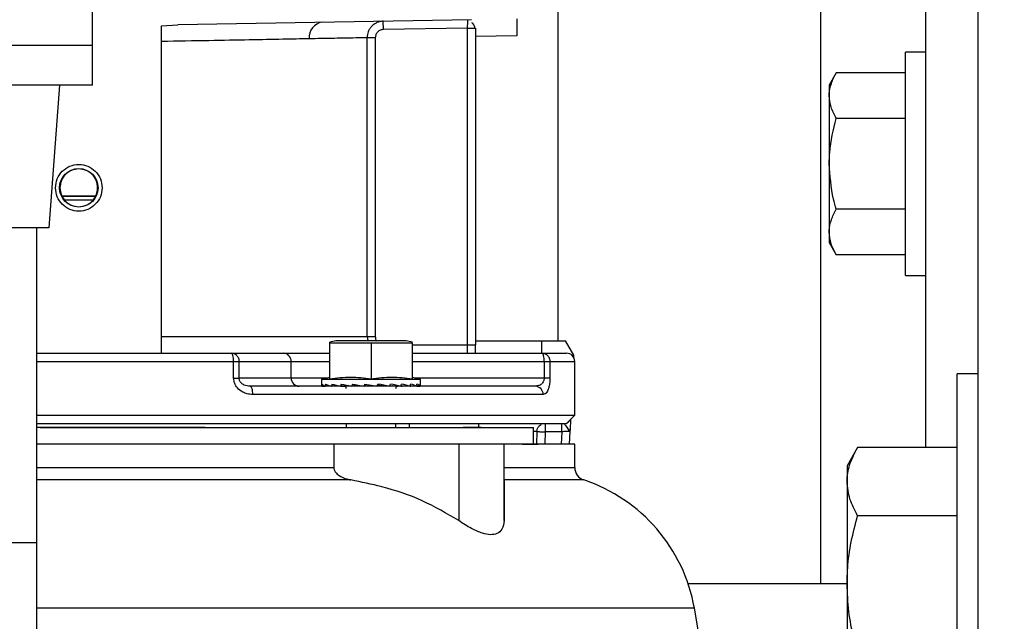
# Model space of a CAD drawing. Header units: inches. Extents: x 218.9 to 312.4, y 214.8 to 247.8.
# Tile 299 of 319: x 275.197 to 275.49, y 244.094 to 244.273. Entities that reach past the tile are written whole.
import ezdxf

# ---------------------------------------------------------------- set-up
doc = ezdxf.new("R2010")
doc.units = ezdxf.units.IN
doc.header["$LTSCALE"] = 0.25
doc.header["$MEASUREMENT"] = 0
doc.layers.add('ANNOTATIONS', color=1, linetype='Continuous')
doc.layers.add('MOTOR LH', color=7, linetype='Continuous')
doc.styles.add('ARIAL', font='arial.ttf', dxfattribs={"height": 0.09375})
doc.dimstyles.new('STANDARD$0', dxfattribs={"dimtxt": 0.09375, "dimasz": 0.09375, "dimexe": 0.03125, "dimexo": 0.046875, "dimgap": 0.09, "dimtad": 0, "dimtih": 1, "dimtoh": 1, "dimdec": 4, "dimzin": 0, "dimdsep": 46, "dimtxsty": 'ARIAL', "dimcen": 0.09, "dimadec": 0, "dimazin": 0, "dimtfac": 1, "dimtdec": 4, "dimtofl": 0, "dimtmove": 0, "dimatfit": 1, "dimfxl": 1, "dimtolj": 1, "dimtzin": 0, "dimarcsym": 0})

# ---------------------------------------------------------------- blocks, each defined once
blk = doc.blocks.new('*D90')
at = {"layer": 'ANNOTATIONS', "color": 0, "lineweight": -2, "transparency": 16777216}
for p, q in [((274.6393342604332, 245.2463276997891), (274.6393342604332, 245.5328515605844)), ((276.0917321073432, 243.2610440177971), (276.0917321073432, 245.5328515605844)), ((274.7330842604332, 245.5016015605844), (275.1844370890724, 245.5016015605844)), ((275.9979821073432, 245.5016015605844), (275.5466292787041, 245.5016015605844))]:
    blk.add_line(p, q, dxfattribs=at)
at = {"layer": 'ANNOTATIONS', "color": 0, "transparency": 16777216}
for points in [[(274.7330842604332, 245.5172265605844), (274.7330842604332, 245.4859765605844), (274.6393342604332, 245.5016015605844)], [(275.9979821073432, 245.5172265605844), (275.9979821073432, 245.4859765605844), (276.0917321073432, 245.5016015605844)]]:
    blk.add_solid(points, dxfattribs=at)
at = {"layer": 'defpoints', "color": 0, "transparency": 16777216}
for p in [(274.6393342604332, 245.5016015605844), (274.6393342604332, 245.1994526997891), (276.0917321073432, 243.2141690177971)]:
    blk.add_point(p, dxfattribs=at)
at = {"layer": 'ANNOTATIONS', "color": 0, "transparency": 16777216, "insert": (275.3655331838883, 245.5016015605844), "char_height": 0.09375, "attachment_point": 5, "style": 'ARIAL'}
blk.add_mtext('\\A1;25"', dxfattribs=at)
blk = doc.blocks.new('*D92')
at = {"layer": 'ANNOTATIONS', "color": 0, "lineweight": -2, "transparency": 16777216}
for p, q in [((274.7479817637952, 244.5695748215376), (274.7479817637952, 245.2307026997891)), ((276.0917321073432, 243.2610440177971), (276.0917321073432, 245.2307026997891)), ((274.8417317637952, 245.1994526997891), (275.1295350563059, 245.1994526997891)), ((275.9979821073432, 245.1994526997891), (275.7101788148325, 245.1994526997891))]:
    blk.add_line(p, q, dxfattribs=at)
at = {"layer": 'ANNOTATIONS', "color": 0, "transparency": 16777216}
for points in [[(274.8417317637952, 245.2150776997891), (274.8417317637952, 245.1838276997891), (274.7479817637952, 245.1994526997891)], [(275.9979821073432, 245.2150776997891), (275.9979821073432, 245.1838276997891), (276.0917321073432, 245.1994526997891)]]:
    blk.add_solid(points, dxfattribs=at)
at = {"layer": 'defpoints', "color": 0, "transparency": 16777216}
for p in [(274.7479817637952, 245.1994526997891), (274.7479817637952, 244.5226998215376), (276.0917321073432, 243.2141690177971)]:
    blk.add_point(p, dxfattribs=at)
at = {"layer": 'ANNOTATIONS', "color": 0, "transparency": 16777216, "insert": (275.4198569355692, 245.1994526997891), "char_height": 0.09375, "attachment_point": 5, "style": 'ARIAL'}
blk.add_mtext('\\A1;21 1/2"', dxfattribs=at)

msp = doc.modelspace()

# ---------------------------------------------------------------- linework, layer by layer
at = {"layer": 'MOTOR LH'}
for p, q in [((275.4823567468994, 244.0266694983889), (275.4823567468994, 244.9329182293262)), ((275.357357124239, 244.1771360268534), (275.357357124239, 244.6889475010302)), ((275.2186742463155, 244.253232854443), (275.2186742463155, 244.4513572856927)), ((275.4354826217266, 244.4329807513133), (275.4354826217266, 244.1047938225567)), ((275.4667316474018, 244.3234114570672), (275.4667316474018, 244.1453883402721)), ((275.2392472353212, 244.2708514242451), (275.2440824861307, 244.2711541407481)), ((275.3315206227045, 244.2726818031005), (275.2440824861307, 244.2711541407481)), ((275.3053415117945, 244.2697625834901), (275.3052980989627, 244.272221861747)), ((275.3303332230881, 244.2726606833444), (275.3303297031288, 244.2724752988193)), ((275.2392472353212, 244.1736723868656), (275.2392472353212, 244.2708514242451)), ((275.3302898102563, 244.270199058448), (275.3053415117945, 244.2697625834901)), ((275.3302898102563, 244.270199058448), (275.3302898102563, 244.1734447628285)), ((275.3325648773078, 244.270199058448), (275.3327502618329, 244.270199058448)), ((275.3327502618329, 244.270199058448), (275.3327502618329, 244.175906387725)), ((275.3004628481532, 244.1783680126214), (275.3004628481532, 244.2673033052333)), ((275.3029150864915, 244.2673033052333), (275.3004628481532, 244.2673033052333)), ((275.3029150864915, 244.2673033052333), (275.3029150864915, 244.1783680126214)), ((275.345053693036, 244.2678664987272), (275.3327502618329, 244.2676506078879)), ((275.2186742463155, 244.2649519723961), (275.0641116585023, 244.2649519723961)), ((275.4667316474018, 244.2629807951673), (275.46079464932, 244.2629807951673)), ((275.46079464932, 244.1966060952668), (275.46079464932, 244.2629807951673)), ((275.4401383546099, 244.2568584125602), (275.4380439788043, 244.2532305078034)), ((275.46079464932, 244.2568584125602), (275.4401383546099, 244.2568584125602)), ((275.2186742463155, 244.253232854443), (275.0641116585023, 244.253232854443)), ((275.2058615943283, 244.2107328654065), (275.2089861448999, 244.253232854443)), ((275.4380439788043, 244.2532305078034), (275.4380439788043, 244.2063563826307)), ((275.46079464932, 244.2433253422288), (275.4401383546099, 244.2433253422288)), ((275.2196997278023, 244.2201968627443), (275.2095739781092, 244.2201968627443)), ((275.2188795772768, 244.2189672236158), (275.2104164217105, 244.2189672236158)), ((275.46079464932, 244.2162615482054), (275.4401383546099, 244.2162615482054)), ((275.2057501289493, 244.2107328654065), (275.1840976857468, 244.2107328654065)), ((275.2021116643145, 244.0778567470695), (275.2021116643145, 244.2107328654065)), ((275.4380439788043, 244.2063563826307), (275.4401383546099, 244.2027308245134)), ((275.46079464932, 244.2027308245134), (275.4401383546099, 244.2027308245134)), ((275.46079464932, 244.1966060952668), (275.4667316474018, 244.1966060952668)), ((275.2392472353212, 244.1783680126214), (275.3029150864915, 244.1783680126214)), ((275.3004628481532, 244.1783680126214), (275.3007115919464, 244.1770773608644)), ((275.2893327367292, 244.1657219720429), (275.2893327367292, 244.1767676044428)), ((275.3139395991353, 244.176394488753), (275.2893327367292, 244.176394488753)), ((275.3120939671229, 244.1770773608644), (275.2911783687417, 244.1770773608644)), ((275.3016361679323, 244.176394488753), (275.3016361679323, 244.1657219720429)), ((275.3139395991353, 244.1657219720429), (275.3139395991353, 244.176394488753)), ((275.3139395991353, 244.175906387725), (275.3327502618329, 244.175906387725)), ((275.3327502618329, 244.1771360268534), (275.3595711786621, 244.1771360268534)), ((275.3524362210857, 244.1771360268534), (275.3524362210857, 244.1734447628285)), ((275.3620527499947, 244.1728393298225), (275.3595711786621, 244.1771360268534)), ((275.2599692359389, 244.1734447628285), (275.2754910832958, 244.1734447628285)), ((275.3139395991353, 244.1734447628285), (275.3525594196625, 244.1734447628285)), ((275.361435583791, 244.1728393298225), (275.3620527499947, 244.1728393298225)), ((275.3620140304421, 244.1720954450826), (275.3620527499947, 244.1728393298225)), ((275.2021116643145, 244.1709854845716), (275.2607377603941, 244.1709854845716)), ((275.2607377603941, 244.1660645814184), (275.2607377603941, 244.1709854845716)), ((275.2623463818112, 244.1660645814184), (275.2623463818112, 244.1709854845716)), ((275.2623463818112, 244.1709854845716), (275.2893327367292, 244.1709854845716)), ((275.2778682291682, 244.1660645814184), (275.2778682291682, 244.1709854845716)), ((275.3139395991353, 244.1709854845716), (275.3531965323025, 244.1709854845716)), ((275.3531965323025, 244.1709854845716), (275.3531965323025, 244.1660645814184)), ((275.3548978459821, 244.1709854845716), (275.3548978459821, 244.1660645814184)), ((275.3548978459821, 244.1709854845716), (275.3622780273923, 244.1709854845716)), ((275.3622780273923, 244.1549907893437), (275.3622780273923, 244.1709854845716)), ((275.2887085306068, 244.1660645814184), (275.2623463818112, 244.1660645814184)), ((275.2893327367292, 244.166231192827), (275.2868722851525, 244.1655717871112)), ((275.2868722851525, 244.1655717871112), (275.2868722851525, 244.1639502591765)), ((275.316400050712, 244.1655717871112), (275.2868722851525, 244.1655717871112)), ((275.316400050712, 244.1655717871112), (275.3139395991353, 244.166231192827)), ((275.3531965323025, 244.1660645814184), (275.314562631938, 244.1660645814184)), ((275.316400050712, 244.1639502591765), (275.316400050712, 244.1655717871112)), ((275.4823567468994, 244.1672942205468), (275.4761064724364, 244.1672942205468)), ((275.4761064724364, 244.0422934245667), (275.4761064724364, 244.1672942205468)), ((275.2878942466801, 244.1636569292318), (275.2869931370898, 244.1636170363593)), ((275.2870036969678, 244.1636170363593), (275.2878977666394, 244.1636569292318)), ((275.2896202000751, 244.1636991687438), (275.2879810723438, 244.1636170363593)), ((275.2880104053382, 244.1636170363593), (275.28964718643, 244.1636921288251)), ((275.2920372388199, 244.1637484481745), (275.2898994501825, 244.1636170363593)), ((275.2899463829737, 244.1636170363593), (275.2921252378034, 244.1637273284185)), ((275.2949236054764, 244.1638141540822), (275.2926180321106, 244.1636170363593)), ((275.2926790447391, 244.1636170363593), (275.2936388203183, 244.1636780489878)), ((275.297734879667, 244.1639080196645), (275.295950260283, 244.1636170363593)), ((275.2977466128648, 244.1639619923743), (275.297734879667, 244.1639080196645)), ((275.297734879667, 244.1639080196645), (275.2985491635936, 244.1637648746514)), ((275.2996708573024, 244.1636170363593), (275.2998257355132, 244.1642670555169)), ((275.2997400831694, 244.1639080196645), (275.3005837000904, 244.1637648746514)), ((275.3047231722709, 244.1637648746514), (275.3036085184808, 244.1639666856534)), ((275.3039921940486, 244.1639080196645), (275.307250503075, 244.1636170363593)), ((275.3039921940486, 244.1639080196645), (275.3047231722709, 244.1637648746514)), ((275.3072962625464, 244.1638235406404), (275.3105932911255, 244.1636170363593)), ((275.3080354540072, 244.1637648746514), (275.3079662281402, 244.1637813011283)), ((275.307988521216, 244.1637789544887), (275.3080354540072, 244.1637648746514)), ((275.310654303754, 244.1636170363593), (275.3105944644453, 244.1636217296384)), ((275.3106191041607, 244.1637554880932), (275.3133259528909, 244.1636170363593)), ((275.313372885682, 244.1636170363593), (275.3133259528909, 244.1636193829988)), ((275.3133388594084, 244.1637038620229), (275.3152607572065, 244.1636170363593)), ((275.3152912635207, 244.1636170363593), (275.3152619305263, 244.1636193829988)), ((275.3152654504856, 244.1636616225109), (275.3162686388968, 244.1636170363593)), ((275.3162780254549, 244.1636170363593), (275.3162686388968, 244.1636170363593)), ((275.3509590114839, 244.1637015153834), (275.3505823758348, 244.1636029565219)), ((275.3528867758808, 244.161143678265), (275.266457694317, 244.161143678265)), ((275.2021116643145, 244.1549907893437), (275.3622780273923, 244.1549907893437)), ((275.3598093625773, 244.1525221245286), (275.3622780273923, 244.1549907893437)), ((275.2021116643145, 244.1525291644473), (275.2146403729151, 244.1525291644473)), ((275.2123336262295, 244.1512995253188), (275.3290249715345, 244.1512995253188)), ((275.2942536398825, 244.1525291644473), (275.2942536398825, 244.1512995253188)), ((275.3090175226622, 244.1512995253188), (275.3090175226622, 244.1525291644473)), ((275.3090175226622, 244.1513018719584), (275.3499757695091, 244.1513018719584)), ((275.3130666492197, 244.1513018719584), (275.3130666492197, 244.1525291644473)), ((275.3499757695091, 244.1463809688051), (275.3499757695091, 244.1513018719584)), ((275.3524197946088, 244.1523085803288), (275.3523928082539, 244.1523085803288)), ((275.3534405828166, 244.1525291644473), (275.3534405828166, 244.1500698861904)), ((275.3592238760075, 244.1524212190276), (275.3591206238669, 244.1525291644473)), ((275.3606776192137, 244.1501684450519), (275.360001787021, 244.1514590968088)), ((275.3509801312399, 244.1501121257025), (275.3509144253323, 244.1463809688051)), ((275.3534405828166, 244.1500698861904), (275.3533760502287, 244.1463809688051)), ((275.3583955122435, 244.1500698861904), (275.3534405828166, 244.1500698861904)), ((275.3583955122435, 244.1500698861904), (275.3582030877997, 244.1463809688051)), ((275.3608665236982, 244.1501989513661), (275.3606670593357, 244.1463809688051)), ((275.2905494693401, 244.1463786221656), (275.2905494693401, 244.1394583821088)), ((275.3277366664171, 244.1463786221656), (275.3277366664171, 244.123632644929)), ((275.3412697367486, 244.123632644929), (275.3412697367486, 244.1463786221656)), ((275.3622792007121, 244.1394630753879), (275.3622792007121, 244.1463809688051)), ((275.4464965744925, 244.1453883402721), (275.4433567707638, 244.1399511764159)), ((275.4761064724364, 244.1453883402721), (275.4464965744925, 244.1453883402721)), ((275.4433567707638, 244.1399511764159), (275.4433567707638, 244.069638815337)), ((275.2956639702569, 244.1357225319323), (275.2021116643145, 244.1357225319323)), ((275.4761064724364, 244.1250922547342), (275.4464965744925, 244.1250922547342)), ((275.2021116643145, 244.1169822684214), (275.1877361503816, 244.1169822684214)), ((275.4433567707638, 244.1047938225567), (275.3960485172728, 244.1047938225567)), ((275.4053412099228, 244.05533839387), (275.3978918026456, 244.0975802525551))]:
    msp.add_line(p, q, dxfattribs=at)
at = {"layer": 'MOTOR LH', "flags": 128}
for points in [[(275.2998257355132, 244.1642670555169), (275.3010577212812, 244.1640511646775), (275.3022932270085, 244.1638329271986), (275.3035252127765, 244.1636170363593)], [(275.2522933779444, 244.1512995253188), (275.2417112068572, 244.1512971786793), (275.2021116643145, 244.1512971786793)], [(275.2031301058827, 244.1512971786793), (275.2123336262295, 244.1512995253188)], [(275.3344738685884, 244.1513018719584), (275.3290249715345, 244.1512995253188)], [(275.3517005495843, 244.1501003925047), (275.3518788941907, 244.1500980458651), (275.352073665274, 244.150093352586), (275.3522801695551, 244.1500910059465), (275.352498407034, 244.1500863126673), (275.3527260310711, 244.1500816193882), (275.3529606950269, 244.1500769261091), (275.3531988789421, 244.1500745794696), (275.3534405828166, 244.1500698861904)], [(275.2701876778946, 244.1463786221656), (275.2594799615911, 244.146376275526), (275.2021116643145, 244.146376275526)], [(275.3467432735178, 244.1463786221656), (275.2626314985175, 244.1463786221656), (275.2522933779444, 244.146376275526)], [(275.3622792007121, 244.1463809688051), (275.3391460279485, 244.1463809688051), (275.3344738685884, 244.1463786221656)], [(275.3467432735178, 244.1463786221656), (275.3514306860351, 244.1463809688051)], [(275.2021116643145, 244.1394560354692), (275.2032626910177, 244.1394560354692), (275.2146415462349, 244.1394583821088), (275.2905494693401, 244.1394583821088)], [(275.3412697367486, 244.1394607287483), (275.3618403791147, 244.1394607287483), (275.3622792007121, 244.1394630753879)], [(275.3978918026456, 244.0975802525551), (275.3900587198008, 244.0975802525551), (275.3859837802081, 244.0975779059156), (275.3361599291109, 244.0975779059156), (275.3264072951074, 244.097575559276), (275.2335871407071, 244.097575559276), (275.2209669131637, 244.0975732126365), (275.2021116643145, 244.0975732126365)]]:
    msp.add_lwpolyline(points, dxfattribs=at)
at = {"layer": 'MOTOR LH'}
msp.add_circle((275.2146405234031, 244.2226582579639), 0.005720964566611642, dxfattribs=at)
for centre, radius, start, end in [((275.2877318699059, 244.2674581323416), 0.004491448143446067, 98.07341641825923, 186.0575434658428), ((275.2126733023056, 252.7567576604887), 8.536561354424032, 269.9793081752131, 270.0472545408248), ((275.3016360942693, 244.1089771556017), 0.06889763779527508, 98.73042551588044, 100.2865606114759), ((275.3016360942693, 244.1089771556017), 0.06889763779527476, 79.71343938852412, 81.26957448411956), ((275.25996782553, 244.1711192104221), 0.002325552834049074, 43.64721934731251, 89.96525106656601), ((275.2754519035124, 244.1710283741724), 0.002416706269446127, 358.9831109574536, 89.07107677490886), ((275.345996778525, 244.1710924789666), 0.007200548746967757, 359.1485992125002, 13.09878867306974), ((275.3598176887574, 244.1709850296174), 0.002460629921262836, 0, 90), ((275.2802869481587, 244.1660216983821), 0.002419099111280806, 178.9842724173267, 269.0153022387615), ((275.2936390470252, 244.1629879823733), 0.0006151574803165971, 0, 90), ((275.3096331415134, 244.1629879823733), 0.0006151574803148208, 90, 180), ((275.3505002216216, 244.1612166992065), 0.002387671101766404, 358.2474788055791, 88.02819619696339), ((275.359120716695, 244.154498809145), 0.001968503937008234, 298.22912298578, 331.77087701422), ((275.3520074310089, 244.1910656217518), 0.04096637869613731, 268.5630628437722, 269.5707901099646), ((275.3662160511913, 244.1394620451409), 0.00393700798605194, 180.0009021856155, 251.5865081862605), ((275.3538794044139, 236.4739792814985), 7.661755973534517, 89.91704807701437, 90.09429706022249), ((275.3494275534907, 244.0890336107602), 0.04921259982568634, 10.00090249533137, 71.58650818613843)]:
    msp.add_arc(centre, radius, start, end, dxfattribs=at)
for centre, major_axis, ratio, start_param, end_param in [((275.3016360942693, 244.1639491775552), (0.01476377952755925, 0), 0.1757871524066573, 3.141592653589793, 3.269887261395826), ((275.3016360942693, 244.1719010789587), (0.004031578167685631, 0.06222774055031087), 0.228236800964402, 1.708549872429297, 1.719086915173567), ((275.3016360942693, 244.1639491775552), (0.01476331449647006, -0.0006915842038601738), 0.1694362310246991, 3.288361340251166, 3.539623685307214), ((275.3016360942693, 244.1719010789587), (0.007699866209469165, 0.0622150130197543), 0.2024732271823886, 1.71881735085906, 1.729354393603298), ((275.3016360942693, 244.1639491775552), (0.01476241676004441, -0.001328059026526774), 0.1510418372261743, 3.555810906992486, 3.80707325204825), ((275.3016360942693, 244.1719010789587), (0.01072885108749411, 0.06220995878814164), 0.1630291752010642, 1.721872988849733, 1.732410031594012), ((275.3016360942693, 244.1639491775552), (0.01476201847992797, -0.001863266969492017), 0.1223802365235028, 3.819468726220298, 4.070731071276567), ((275.3016360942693, 244.1719010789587), (0.01295703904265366, 0.06221708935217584), 0.1137473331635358, 1.717448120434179, 1.72798516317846), ((275.3016360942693, 244.1639491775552), (0.01476249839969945, -0.002264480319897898), 0.08588791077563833, 4.078996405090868, 4.330258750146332), ((275.3016360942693, 244.1719010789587), (0.01431068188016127, 0.06222894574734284), 0.0583256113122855, 1.707176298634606, 1.717713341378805), ((275.3016360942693, 244.1639491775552), (0.01476336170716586, -0.002511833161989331), 0.04421959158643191, 4.335145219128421, 4.586407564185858), ((275.3016360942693, 244.1719010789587), (0.01431068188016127, 0.06222894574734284), 0.05832561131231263, 4.592296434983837, 4.602833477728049), ((275.3016360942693, 244.1639491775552), (0.01476336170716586, -0.002511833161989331), 0.04421959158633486, 1.188225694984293, 1.439488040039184), ((275.3016360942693, 244.1719010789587), (0.01295703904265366, 0.06221708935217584), 0.1137473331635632, 4.602568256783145, 4.613105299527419), ((275.3016360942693, 244.1639491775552), (0.01476249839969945, -0.002264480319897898), 0.08588791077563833, 0.9320768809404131, 1.183339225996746), ((275.3016360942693, 244.1719010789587), (0.01072885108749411, 0.06220995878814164), 0.1630291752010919, 4.606993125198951, 4.617530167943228), ((275.3016360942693, 244.1639491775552), (0.01476201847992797, 0.001863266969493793), 0.1223802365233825, 5.354046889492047, 5.404737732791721), ((275.3016360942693, 244.1639491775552), (0.01476201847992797, -0.001863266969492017), 0.1223802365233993, 0.6725492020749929, 0.923811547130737), ((275.3016360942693, 244.1719010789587), (0.007699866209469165, 0.0622150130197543), 0.2024732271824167, 4.603937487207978, 4.614474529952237), ((275.3016360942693, 244.1639491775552), (0.01476241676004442, 0.001328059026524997), 0.1510418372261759, 5.617704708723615, 5.649603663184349), ((275.3016360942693, 244.1639491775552), (0.01476241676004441, -0.001328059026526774), 0.151041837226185, 0.4088913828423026, 0.6601537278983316), ((275.3016360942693, 244.1719010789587), (0.004031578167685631, 0.06222774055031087), 0.2282368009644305, 4.593670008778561, 4.604207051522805), ((275.3016360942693, 244.1639491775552), (0.01476331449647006, -0.0006915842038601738), 0.1694362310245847, 0.1414418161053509, 0.3927041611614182), ((275.3016360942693, 244.1719010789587), (0, 0.06223454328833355), 0.2372280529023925, 4.578884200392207, 4.589421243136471), ((275.3016360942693, 244.1639491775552), (0.01476377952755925, 0), 0.175787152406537, 6.154890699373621, 6.40615304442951)]:
    msp.add_ellipse(centre, major_axis=major_axis, ratio=ratio, start_param=start_param, end_param=end_param, dxfattribs=at)
for points, knots in [([(275.3052980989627, 244.272221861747), (275.3048974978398, 244.2721866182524), (275.3041512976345, 244.2721209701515), (275.3029574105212, 244.2716489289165), (275.301968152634, 244.2709263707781), (275.301231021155, 244.269997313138), (275.300629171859, 244.2688631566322), (275.3005286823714, 244.2679207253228), (275.3004628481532, 244.2673033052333)], [0, 0, 0, 0, 0.1576255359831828, 0.2936092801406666, 0.5005551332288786, 0.6315119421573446, 0.7585904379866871, 1, 1, 1, 1]), ([(275.3303297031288, 244.2724752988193), (275.3303286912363, 244.2724013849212), (275.33032664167, 244.2722516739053), (275.3303194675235, 244.2718571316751), (275.3303100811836, 244.2713520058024), (275.3303002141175, 244.2707571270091), (275.330293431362, 244.2703932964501), (275.3302898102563, 244.270199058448)], [0, 0, 0, 0, 0.1733066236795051, 0.3510288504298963, 0.6239110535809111, 0.7992176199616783, 1, 1, 1, 1]), ([(275.3325789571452, 244.2701591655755), (275.3324765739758, 244.2705189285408), (275.3322860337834, 244.2711884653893), (275.3318670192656, 244.2715741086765), (275.3316731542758, 244.2717525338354)], [0, 0, 0, 0, 0.5373310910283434, 1, 1, 1, 1]), ([(275.3325813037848, 244.270199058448), (275.3324802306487, 244.2705547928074), (275.3322922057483, 244.271216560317), (275.3318785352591, 244.2715958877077), (275.3316872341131, 244.2717713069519)], [0, 0, 0, 0, 0.5375518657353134, 1, 1, 1, 1]), ([(275.345053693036, 244.2729164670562), (275.345053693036, 244.2728950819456), (275.345053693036, 244.2728522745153), (275.345053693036, 244.2724151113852), (275.345053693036, 244.2715087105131), (275.345053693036, 244.2701868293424), (275.345053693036, 244.2689310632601), (275.345053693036, 244.2682209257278), (275.345053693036, 244.2678664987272)], [0, 0, 0, 0, 0.135467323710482, 0.2711703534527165, 0.5000271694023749, 0.7289216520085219, 0.8647058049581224, 1, 1, 1, 1]), ([(275.3053415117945, 244.2697625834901), (275.3050222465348, 244.2697209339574), (275.3043835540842, 244.2696376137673), (275.3035832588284, 244.2690657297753), (275.3030234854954, 244.2682588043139), (275.3029511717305, 244.2676213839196), (275.3029150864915, 244.2673033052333)], [0, 0, 0, 0, 0.2504579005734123, 0.5010428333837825, 0.7510157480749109, 1, 1, 1, 1]), ([(275.3302898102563, 244.270199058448), (275.3306149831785, 244.270199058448), (275.3312648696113, 244.270199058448), (275.3320401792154, 244.2701990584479), (275.3325193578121, 244.2701990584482), (275.3325644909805, 244.270199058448), (275.3325648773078, 244.270199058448)], [0, 0, 0, 0, 0.33250159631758, 0.6645334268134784, 0.9971285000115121, 1, 1, 1, 1]), ([(275.2832655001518, 244.2669841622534), (275.2807087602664, 244.2669375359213), (275.2753747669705, 244.2668402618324), (275.2652896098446, 244.2666501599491), (275.2532498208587, 244.2664321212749), (275.2440240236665, 244.2662608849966), (275.2392472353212, 244.2661722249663)], [0, 0, 0, 0, 0.2213541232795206, 0.4617995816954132, 0.7213390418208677, 1, 1, 1, 1]), ([(275.3004628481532, 244.2673033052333), (275.2999790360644, 244.2672934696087), (275.2990023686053, 244.2672736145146), (275.295417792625, 244.2672084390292), (275.2903661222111, 244.2671168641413), (275.2856464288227, 244.2670286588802), (275.2832655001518, 244.2669841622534)], [0, 0, 0, 0, 0.2431971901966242, 0.4909401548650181, 0.7431962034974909, 1, 1, 1, 1]), ([(275.4380439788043, 244.2500907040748), (275.4380465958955, 244.250251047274), (275.4380664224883, 244.2514657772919), (275.438523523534, 244.253757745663), (275.4395968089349, 244.2558185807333), (275.4401383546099, 244.2568584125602)], [0, 0, 0, 0, 0.07006288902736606, 0.5307833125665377, 0.9999999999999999, 0.9999999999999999, 0.9999999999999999, 0.9999999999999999]), ([(275.4401383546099, 244.2433253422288), (275.4395530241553, 244.2444245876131), (275.4383718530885, 244.2466428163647), (275.4381539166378, 244.2489346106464), (275.4380439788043, 244.2500907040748)], [0, 0, 0, 0, 0.4955509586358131, 1, 1, 1, 1]), ([(275.4380439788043, 244.2297946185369), (275.4380704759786, 244.2309226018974), (275.4381780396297, 244.2355015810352), (275.4392958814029, 244.2399629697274), (275.4401383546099, 244.2433253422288)], [0, 0, 0, 0, 0.2463394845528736, 1, 1, 1, 1]), ([(275.207689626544, 244.2226584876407), (275.2077943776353, 244.2235676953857), (275.2080040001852, 244.2253871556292), (275.2096093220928, 244.2277024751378), (275.2119079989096, 244.2292487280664), (275.2146403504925, 244.2297894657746), (275.2173728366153, 244.2292487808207), (275.2196712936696, 244.2277021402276), (275.2212781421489, 244.2253875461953), (275.2214876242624, 244.2235677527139), (275.2215922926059, 244.2226584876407)], [0, 0, 0, 0, 0.1249363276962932, 0.2500162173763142, 0.3750061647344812, 0.4999849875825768, 0.6249638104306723, 0.7499537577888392, 0.8750636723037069, 1, 1, 1, 1]), ([(275.2146403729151, 244.2282693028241), (275.2139042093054, 244.2281851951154), (275.2124334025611, 244.2280171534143), (275.2105807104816, 244.2267189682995), (275.2092833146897, 244.224865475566), (275.2091141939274, 244.2233945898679), (275.2090295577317, 244.2226584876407)], [0, 0, 0, 0, 0.2502342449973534, 0.4999516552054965, 0.7497516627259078, 0.9999999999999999, 0.9999999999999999, 0.9999999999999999, 0.9999999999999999]), ([(275.2202511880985, 244.2226584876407), (275.2201665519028, 244.2233945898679), (275.2199974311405, 244.224865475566), (275.2187000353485, 244.2267189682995), (275.2168473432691, 244.2280171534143), (275.2153765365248, 244.2281851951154), (275.2146403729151, 244.2282693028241)], [0, 0, 0, 0, 0.2502483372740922, 0.5000483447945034, 0.7497657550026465, 1, 1, 1, 1]), ([(275.4401383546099, 244.2162615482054), (275.4398557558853, 244.2172730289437), (275.4386240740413, 244.2216814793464), (275.4382964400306, 244.2262637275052), (275.4380439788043, 244.2297946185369)], [0, 0, 0, 0, 0.2294413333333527, 1, 1, 1, 1]), ([(275.2215922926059, 244.2226584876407), (275.2214879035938, 244.2217483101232), (275.2212791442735, 244.2199281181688), (275.2196704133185, 244.2176146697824), (275.2173729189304, 244.2160681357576), (275.2146403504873, 244.2155275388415), (275.2119079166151, 244.2160681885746), (275.2096102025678, 244.2176143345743), (275.2080029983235, 244.2199285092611), (275.2077940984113, 244.2217483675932), (275.207689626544, 244.2226584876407)], [0, 0, 0, 0, 0.1250383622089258, 0.2500543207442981, 0.375040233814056, 0.5000150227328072, 0.6249898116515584, 0.7499757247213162, 0.874961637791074, 1, 1, 1, 1]), ([(275.2090295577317, 244.2226584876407), (275.2091142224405, 244.2219215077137), (275.2092834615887, 244.2204483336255), (275.2105809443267, 244.2185938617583), (275.2124341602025, 244.2172960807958), (275.213904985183, 244.2171273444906), (275.2146403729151, 244.2170429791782)], [0, 0, 0, 0, 0.2503883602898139, 0.5005097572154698, 0.7502632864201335, 1, 1, 1, 1]), ([(275.2146403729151, 244.2170429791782), (275.2153761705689, 244.2171282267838), (275.2168472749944, 244.2172986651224), (275.2187000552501, 244.2185958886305), (275.2199992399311, 244.2204486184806), (275.2201671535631, 244.2219214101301), (275.2202511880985, 244.2226584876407)], [0, 0, 0, 0, 0.2499364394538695, 0.4997061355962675, 0.7496215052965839, 1, 1, 1, 1]), ([(275.4380439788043, 244.2094961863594), (275.4380465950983, 244.2096565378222), (275.4380664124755, 244.2108711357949), (275.4385236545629, 244.2131603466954), (275.4395968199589, 244.2152214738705), (275.4401383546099, 244.2162615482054)], [0, 0, 0, 0, 0.07006884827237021, 0.5307434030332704, 1, 1, 1, 1]), ([(275.4401383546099, 244.2027308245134), (275.4395530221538, 244.2038301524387), (275.4383716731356, 244.2060488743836), (275.4381538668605, 244.2083401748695), (275.4380439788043, 244.2094961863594)], [0, 0, 0, 0, 0.4954780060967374, 1, 1, 1, 1]), ([(275.3029150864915, 244.1783680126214), (275.3029374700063, 244.1780376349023), (275.3029696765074, 244.1775622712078), (275.3032515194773, 244.1771906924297), (275.3033374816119, 244.1770773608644)], [0, 0, 0, 0, 0.6949998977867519, 1, 1, 1, 1]), ([(275.3327502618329, 244.1734447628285), (275.3327502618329, 244.1738333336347), (275.3327502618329, 244.1746104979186), (275.3327502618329, 244.1754744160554), (275.3327502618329, 244.175906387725)], [0, 0, 0, 0, 0.4999854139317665, 1, 1, 1, 1]), ([(275.2021116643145, 244.1734447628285), (275.2062863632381, 244.1734447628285), (275.2156026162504, 244.1734447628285), (275.2300676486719, 244.1734447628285), (275.2452865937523, 244.1734447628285), (275.2550865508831, 244.1734447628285), (275.2599692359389, 244.1734447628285)], [0, 0, 0, 0, 0.2140135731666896, 0.477592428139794, 0.739718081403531, 1, 1, 1, 1]), ([(275.2607377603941, 244.1709854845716), (275.2607261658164, 244.1713077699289), (275.2607029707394, 244.171952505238), (275.2605246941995, 244.1727649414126), (275.2602724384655, 244.1733362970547), (275.2600702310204, 244.1734086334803), (275.2599692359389, 244.1734447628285)], [0, 0, 0, 0, 0.2498240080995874, 0.4997756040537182, 0.7501565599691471, 1, 1, 1, 1]), ([(275.2616506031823, 244.1727243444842), (275.2617538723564, 244.1726037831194), (275.2619604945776, 244.1723625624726), (275.2621786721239, 244.1719318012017), (275.2623194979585, 244.1714679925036), (275.2623374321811, 244.1711461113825), (275.2623463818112, 244.1709854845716)], [0, 0, 0, 0, 0.2498939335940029, 0.4999908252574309, 0.7504827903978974, 1, 1, 1, 1]), ([(275.2754910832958, 244.1734447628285), (275.2762558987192, 244.1734447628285), (275.2778126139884, 244.1734447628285), (275.2823355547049, 244.1734447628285), (275.2863434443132, 244.1734447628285), (275.2889553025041, 244.1734447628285), (275.2893327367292, 244.1734447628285)], [0, 0, 0, 0, 0.3080974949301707, 0.6271056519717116, 0.9461138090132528, 1, 1, 1, 1]), ([(275.3530099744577, 244.1727243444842), (275.3529789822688, 244.1728323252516), (275.352917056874, 244.1730480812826), (275.3528048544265, 244.1732725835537), (275.3526845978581, 244.1734174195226), (275.352601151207, 244.1734356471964), (275.3525594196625, 244.1734447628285)], [0, 0, 0, 0, 0.2504231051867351, 0.5003696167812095, 0.7501355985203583, 1, 1, 1, 1]), ([(275.3525594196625, 244.1734447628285), (275.3528661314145, 244.1734087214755), (275.353479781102, 244.173336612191), (275.354250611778, 244.172764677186), (275.3547920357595, 244.1719524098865), (275.3548625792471, 244.1713077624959), (275.3548978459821, 244.1709854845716)], [0, 0, 0, 0, 0.2500131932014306, 0.5002107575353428, 0.7501408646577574, 0.9999999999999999, 0.9999999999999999, 0.9999999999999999, 0.9999999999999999]), ([(275.3525594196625, 244.1734447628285), (275.3539952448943, 244.1734447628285), (275.3568769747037, 244.1734447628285), (275.3593270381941, 244.1734447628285), (275.3596537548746, 244.1734447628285), (275.3598175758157, 244.1734447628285)], [0, 0, 0, 0, 0.3311522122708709, 0.6646290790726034, 1, 1, 1, 1]), ([(275.2607377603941, 244.1709854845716), (275.2609266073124, 244.1709854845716), (275.2613043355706, 244.1709854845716), (275.2617734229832, 244.1709854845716), (275.262146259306, 244.1709854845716), (275.2622796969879, 244.1709854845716), (275.2623463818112, 244.1709854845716)], [0, 0, 0, 0, 0.2500125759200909, 0.5000707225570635, 0.7501628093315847, 1, 1, 1, 1]), ([(275.3531965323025, 244.1709854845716), (275.3533890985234, 244.1709854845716), (275.3537744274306, 244.1709854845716), (275.3542653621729, 244.1709854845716), (275.3546650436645, 244.1709854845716), (275.35482027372, 244.1709854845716), (275.3548978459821, 244.1709854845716)], [0, 0, 0, 0, 0.2498946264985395, 0.5000442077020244, 0.7501598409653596, 1, 1, 1, 1]), ([(275.266457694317, 244.161143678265), (275.2658885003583, 244.1611835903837), (275.2648509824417, 244.1612563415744), (275.2632405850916, 244.1618972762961), (275.2619005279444, 244.1629279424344), (275.2609243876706, 244.1644387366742), (275.2608007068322, 244.1655162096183), (275.2607377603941, 244.1660645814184)], [0, 0, 0, 0, 0.2105981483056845, 0.3838750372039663, 0.6272842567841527, 0.8103091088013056, 1, 1, 1, 1]), ([(275.2607377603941, 244.1660645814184), (275.2609266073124, 244.1660645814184), (275.2613043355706, 244.1660645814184), (275.2617734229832, 244.1660645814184), (275.262146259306, 244.1660645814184), (275.2622796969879, 244.1660645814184), (275.2623463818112, 244.1660645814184)], [0, 0, 0, 0, 0.2500125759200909, 0.5000707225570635, 0.7501628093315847, 1, 1, 1, 1]), ([(275.2655941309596, 244.1636029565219), (275.2650118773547, 244.163662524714), (275.2640902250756, 244.163756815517), (275.2630283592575, 244.1644669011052), (275.2625474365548, 244.1651327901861), (275.2623695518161, 244.1656694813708), (275.2623539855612, 244.1659349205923), (275.2623463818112, 244.1660645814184)], [0, 0, 0, 0, 0.4260834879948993, 0.6744497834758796, 0.8494961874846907, 0.9264824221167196, 1, 1, 1, 1]), ([(275.3016361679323, 244.1657219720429), (275.2996051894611, 244.1659749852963), (275.2955042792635, 244.1664858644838), (275.2914029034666, 244.1659782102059), (275.2893327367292, 244.1657219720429)], [0, 0, 0, 0, 0.4952506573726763, 0.9999999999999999, 0.9999999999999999, 0.9999999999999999, 0.9999999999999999]), ([(275.3139395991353, 244.1657219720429), (275.3119085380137, 244.1659749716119), (275.3078071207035, 244.1664858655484), (275.3037062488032, 244.1659782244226), (275.3016361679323, 244.1657219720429)], [0, 0, 0, 0, 0.4952095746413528, 1, 1, 1, 1]), ([(275.3531965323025, 244.1660645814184), (275.3531903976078, 244.1659357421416), (275.3531777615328, 244.1656703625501), (275.3530394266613, 244.1651334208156), (275.352667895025, 244.164468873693), (275.3519435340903, 244.1638368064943), (275.3513110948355, 244.1637498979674), (275.3509590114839, 244.1637015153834)], [0, 0, 0, 0, 0.08247700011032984, 0.1698838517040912, 0.3673056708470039, 0.6477746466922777, 0.9999999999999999, 0.9999999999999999, 0.9999999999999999, 0.9999999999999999]), ([(275.3548978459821, 244.1660645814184), (275.3548773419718, 244.165516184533), (275.3548370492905, 244.1644385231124), (275.3545114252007, 244.162927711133), (275.3540520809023, 244.1618975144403), (275.3534820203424, 244.1612563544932), (275.3530976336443, 244.1611835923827), (275.3528867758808, 244.161143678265)], [0, 0, 0, 0, 0.1896549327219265, 0.3726932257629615, 0.6161923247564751, 0.7894598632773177, 1, 1, 1, 1]), ([(275.3548978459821, 244.1660645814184), (275.35482027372, 244.1660645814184), (275.3546650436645, 244.1660645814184), (275.3542653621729, 244.1660645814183), (275.3537744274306, 244.1660645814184), (275.3533890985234, 244.1660645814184), (275.3531965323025, 244.1660645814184)], [0, 0, 0, 0, 0.2498401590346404, 0.4999557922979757, 0.7501053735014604, 1, 1, 1, 1]), ([(275.266457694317, 244.161143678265), (275.2664447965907, 244.1614659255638), (275.2664189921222, 244.1621106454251), (275.2662181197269, 244.1629230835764), (275.265934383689, 244.1634913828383), (275.2657075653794, 244.1635657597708), (275.2655941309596, 244.1636029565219)], [0, 0, 0, 0, 0.2499295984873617, 0.5000339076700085, 0.7499612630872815, 1, 1, 1, 1]), ([(275.3505823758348, 244.1636029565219), (275.3486627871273, 244.1636029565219), (275.3447904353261, 244.1636029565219), (275.3370828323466, 244.1636029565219), (275.327990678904, 244.1636029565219), (275.317495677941, 244.1636029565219), (275.3058079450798, 244.1636029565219), (275.2931207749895, 244.1636029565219), (275.2797285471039, 244.1636029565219), (275.2702787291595, 244.1636029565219), (275.2655941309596, 244.1636029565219)], [0, 0, 0, 0, 0.1225011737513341, 0.2471194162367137, 0.3731939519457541, 0.499999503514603, 0.626805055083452, 0.7528718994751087, 0.8774901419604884, 1, 1, 1, 1]), ([(275.2146403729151, 244.1525291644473), (275.2209747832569, 244.1525291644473), (275.2336436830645, 244.1525291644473), (275.2523224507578, 244.1525291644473), (275.2703556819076, 244.1525291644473), (275.2874367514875, 244.1525291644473), (275.3032708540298, 244.1525291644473), (275.3175903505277, 244.1525291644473), (275.330146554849, 244.1525291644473), (275.3407249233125, 244.1525291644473), (275.349159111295, 244.1525291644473), (275.3552416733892, 244.1525291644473), (275.3590994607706, 244.1525291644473), (275.3595782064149, 244.1525291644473), (275.3598175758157, 244.1525291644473)], [0, 0, 0, 0, 0.08333213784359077, 0.1666653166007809, 0.2499996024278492, 0.3333328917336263, 0.4166654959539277, 0.4999993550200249, 0.583333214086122, 0.6666658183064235, 0.7500013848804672, 0.8333340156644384, 0.9166681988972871, 0.9999999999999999, 0.9999999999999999, 0.9999999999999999, 0.9999999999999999]), ([(275.3337569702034, 244.1513018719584), (275.3337574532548, 244.1514818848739), (275.3337586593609, 244.1519313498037), (275.3337581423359, 244.152278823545), (275.3337581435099, 244.1523476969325), (275.3337581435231, 244.1523484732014)], [0, 0, 0, 0, 0.3977864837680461, 0.9932124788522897, 1, 1, 1, 1]), ([(275.3509801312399, 244.1501121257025), (275.3510227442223, 244.1504284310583), (275.351107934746, 244.1510607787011), (275.3516329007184, 244.151843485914), (275.3521414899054, 244.1521281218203), (275.3523716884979, 244.1522569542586)], [0, 0, 0, 0, 0.353935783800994, 0.707577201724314, 1, 1, 1, 1]), ([(275.3583955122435, 244.1500698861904), (275.3583955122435, 244.1503964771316), (275.3583955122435, 244.1510498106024), (275.3583955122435, 244.1517973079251), (275.3583955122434, 244.1523445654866), (275.3583955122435, 244.1523437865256), (275.3583955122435, 244.1523437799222)], [0, 0, 0, 0, 0.3322073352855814, 0.6645688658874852, 0.9971564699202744, 1, 1, 1, 1]), ([(275.3591206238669, 244.1525291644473), (275.3591641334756, 244.1524962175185), (275.3592439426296, 244.1524357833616), (275.3593697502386, 244.152091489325), (275.3595446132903, 244.1518670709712), (275.3596028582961, 244.1517923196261)], [0, 0, 0, 0, 0.4442521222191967, 0.8148863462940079, 1, 1, 1, 1]), ([(275.3596028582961, 244.1517923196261), (275.3597343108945, 244.1515961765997), (275.3600217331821, 244.1511673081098), (275.3605515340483, 244.1507343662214), (275.3608270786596, 244.1504238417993), (275.3608532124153, 244.1502748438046), (275.3608665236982, 244.1501989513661)], [0, 0, 0, 0, 0.2805054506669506, 0.6133276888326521, 0.8030476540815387, 0.9999999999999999, 0.9999999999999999, 0.9999999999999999, 0.9999999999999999]), ([(275.361053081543, 244.1537658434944), (275.3610483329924, 244.1536719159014), (275.361029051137, 244.153290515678), (275.3609646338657, 244.152056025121), (275.3608997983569, 244.1508287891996), (275.3608665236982, 244.1501989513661)], [0, 0, 0, 0, 0.1372241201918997, 0.557209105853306, 0.9999999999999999, 0.9999999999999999, 0.9999999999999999, 0.9999999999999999]), ([(275.3509801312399, 244.1501121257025), (275.3509319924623, 244.1501144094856), (275.3508543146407, 244.1501180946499), (275.3502178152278, 244.1501222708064), (275.3499757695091, 244.1501238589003)], [0, 0, 0, 0, 0.6197235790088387, 1, 1, 1, 1]), ([(275.3606647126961, 244.1501872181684), (275.3606020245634, 244.1501844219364), (275.3604673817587, 244.1501784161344), (275.3600899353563, 244.1501587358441), (275.3595855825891, 244.1501311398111), (275.3589752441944, 244.1500991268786), (275.3585977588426, 244.150080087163), (275.3583955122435, 244.1500698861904)], [0, 0, 0, 0, 0.1523237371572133, 0.3271639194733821, 0.6069034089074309, 0.7893893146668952, 1, 1, 1, 1]), ([(275.3608665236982, 244.1501989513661), (275.3608475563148, 244.1502012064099), (275.3608275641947, 244.1502035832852), (275.3606726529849, 244.1501880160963), (275.3606647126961, 244.1501872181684)], [0, 0, 0, 0, 0.9487429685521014, 1, 1, 1, 1]), ([(275.4433567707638, 244.1352391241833), (275.443360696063, 244.1354800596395), (275.4433904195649, 244.137304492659), (275.4440755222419, 244.1407370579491), (275.4456846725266, 244.1438285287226), (275.4464965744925, 244.1453883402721)], [0, 0, 0, 0, 0.07009978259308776, 0.5308158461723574, 1, 1, 1, 1]), ([(275.2905494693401, 244.1394583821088), (275.290576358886, 244.1392151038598), (275.2906363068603, 244.1386727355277), (275.2911820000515, 244.1377981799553), (275.2924015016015, 244.1367628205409), (275.294013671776, 244.1360747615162), (275.2952427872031, 244.1358124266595), (275.2956639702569, 244.1357225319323)], [0, 0, 0, 0, 0.1073306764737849, 0.2392846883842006, 0.4431394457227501, 0.8091796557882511, 1, 1, 1, 1]), ([(275.3412697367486, 244.1357248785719), (275.3412697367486, 244.1359725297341), (275.3412697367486, 244.1363177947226), (275.3412697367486, 244.1373263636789), (275.3412697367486, 244.1381141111), (275.3412697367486, 244.1388826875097), (275.3412697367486, 244.1392997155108), (275.3412697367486, 244.1394607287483)], [0, 0, 0, 0, 0.4553078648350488, 0.6347713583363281, 0.8156154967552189, 0.9288097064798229, 0.9999999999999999, 0.9999999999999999, 0.9999999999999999, 0.9999999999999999]), ([(275.3277366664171, 244.123632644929), (275.3241786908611, 244.1257287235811), (275.3169559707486, 244.1299837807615), (275.3059586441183, 244.1336172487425), (275.2987329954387, 244.1350949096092), (275.2956639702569, 244.1357225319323)], [0, 0, 0, 0, 0.3583573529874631, 0.7274684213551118, 1, 1, 1, 1]), ([(275.3412697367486, 244.1357248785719), (275.3412697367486, 244.1347561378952), (275.3412697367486, 244.1327969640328), (275.3412697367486, 244.1284287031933), (275.3412697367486, 244.1247781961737), (275.3412697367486, 244.123632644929)], [0, 0, 0, 0, 0.4016150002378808, 0.8122231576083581, 1, 1, 1, 1]), ([(275.4464965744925, 244.1250922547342), (275.4456193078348, 244.126740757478), (275.4438487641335, 244.1300678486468), (275.443521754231, 244.1335050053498), (275.4433567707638, 244.1352391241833)], [0, 0, 0, 0, 0.4954786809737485, 1, 1, 1, 1]), ([(275.4433567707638, 244.1047938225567), (275.4433946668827, 244.1063711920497), (275.4434957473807, 244.1105785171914), (275.4444660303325, 244.1174035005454), (275.4458171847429, 244.1225197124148), (275.4464965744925, 244.1250922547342)], [0, 0, 0, 0, 0.2296984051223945, 0.612675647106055, 1, 1, 1, 1]), ([(275.3412697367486, 244.123632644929), (275.3411509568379, 244.1227179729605), (275.3409467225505, 244.1211452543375), (275.3393418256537, 244.1197161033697), (275.3372908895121, 244.1193046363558), (275.3346510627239, 244.1198076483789), (275.3313589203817, 244.1212855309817), (275.3290075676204, 244.1228091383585), (275.3277366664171, 244.123632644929)], [0, 0, 0, 0, 0.2175779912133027, 0.3741111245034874, 0.5058395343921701, 0.6377110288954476, 0.8041835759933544, 1, 1, 1, 1]), ([(275.4464965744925, 244.0844977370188), (275.4461182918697, 244.0858765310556), (275.445025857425, 244.0898583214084), (275.4436848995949, 244.0966184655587), (275.4434666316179, 244.1020566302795), (275.4433567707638, 244.1047938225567)], [0, 0, 0, 0, 0.20828671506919, 0.6015068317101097, 1, 1, 1, 1])]:
    msp.add_open_spline(points, degree=3, knots=knots, dxfattribs=at)

# ---------------------------------------------------------------- dimensions: what is measured, and where the dimension line sits
at = {"layer": 'ANNOTATIONS'}
dim = msp.add_linear_dim(base=(274.6393342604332, 245.5016015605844), p1=(276.0917321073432, 243.2141690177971), p2=(274.6393342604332, 245.1994526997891), text='25"', dimstyle='STANDARD$0', dxfattribs=at)
dim.commit()
dim.dimension.update_dxf_attribs({"geometry": '*D90', "text_midpoint": (275.3655331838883, 245.5016015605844), "dimtype": 160})
dim = msp.add_linear_dim(base=(274.7479817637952, 245.1994526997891), p1=(276.0917321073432, 243.2141690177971), p2=(274.7479817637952, 244.5226998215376), text='21 1/2"', dimstyle='STANDARD$0', dxfattribs=at)
dim.commit()
dim.dimension.update_dxf_attribs({"geometry": '*D92', "text_midpoint": (275.4198569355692, 245.1994526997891)})

doc.saveas('drawing.dxf')
